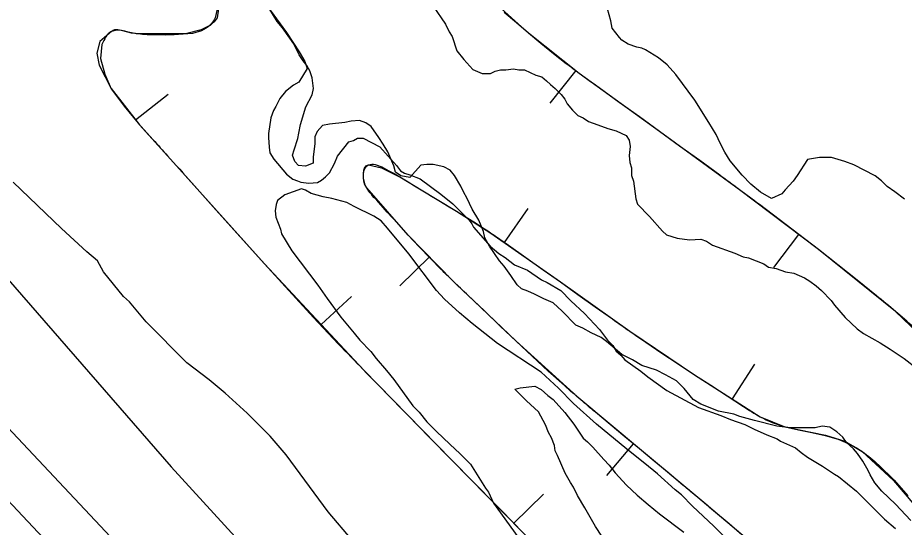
# Model space of a CAD drawing. Extents: x 3146026 to 3183936, y 897894 to 923344.
# Drawn here: x 3169224 to 3169758, y 908746 to 909054 of the extents above; entities that cross this region are included whole.
import ezdxf

# ---------------------------------------------------------------- set-up
doc = ezdxf.new("R2010")
doc.units = 0
for name, color, linetype in [('V-BORW-LINE', 7, 'Continuous'), ('V-LEVE-TOET', 7, 'Continuous'), ('V-ROAD-CNTR', 7, 'Continuous'), ('V-SITE-VEGE', 7, 'Continuous'), ('V-SURV-LINE', 7, 'Continuous'), ('V-TOPO-SHOR', 7, 'Continuous')]:
    doc.layers.add(name, color=color, linetype=linetype)

msp = doc.modelspace()

# ---------------------------------------------------------------- linework, layer by layer
at = {"layer": 'V-BORW-LINE'}
for p, q in [((3169343.75, 909058.68), (3169342.59, 909053.55)), ((3169523.97, 909050.5), (3169516.66, 909056.78)), ((3169531.29, 909044.22), (3169523.97, 909050.5)), ((3169284.04, 909046.24), (3169282.02, 909046.18)), ((3169286.07, 909045.86), (3169284.04, 909046.24)), ((3169288.09, 909045.41), (3169286.07, 909045.86)), ((3169290.09, 909044.92), (3169288.09, 909045.41)), ((3169292.1, 909044.44), (3169290.09, 909044.92)), ((3169334.38, 909045.69), (3169328.88, 909044.06)), ((3169294.13, 909044.06), (3169292.1, 909044.44)), ((3169307.03, 909043.14), (3169301.6, 909043.32)), ((3169312.45, 909043.13), (3169307.03, 909043.14)), ((3169317.88, 909043.23), (3169312.45, 909043.13)), ((3169323.38, 909043.54), (3169317.88, 909043.23)), ((3169328.88, 909044.06), (3169323.38, 909043.54)), ((3169538.75, 909037.99), (3169531.29, 909044.22)), ((3169274.35, 909037.43), (3169273.57, 909028.9)), ((3169546.26, 909031.82), (3169538.75, 909037.99)), ((3169273.57, 909028.9), (3169276.06, 909019.54)), ((3169553.94, 909025.85), (3169546.26, 909031.82)), ((3169276.06, 909019.54), (3169279.99, 909010.7)), ((3169559.65, 909021.66), (3169544.1, 909002.09)), ((3169279.99, 909010.7), (3169287.85, 909000.15)), ((3169585.9, 909002.47), (3169573.81, 909011.24)), ((3169294.58, 908992.02), (3169314.3, 909007.39)), ((3169598.02, 908993.72), (3169585.9, 909002.47)), ((3169287.85, 909000.15), (3169296.16, 908989.92)), ((3169610.13, 908984.98), (3169598.02, 908993.72)), ((3169296.16, 908989.92), (3169305.01, 908980.11)), ((3169622.23, 908976.23), (3169610.13, 908984.98)), ((3169634.32, 908967.46), (3169622.23, 908976.23)), ((3169438.94, 908965.15), (3169442.89, 908963.76)), ((3169646.37, 908958.64), (3169634.32, 908967.46)), ((3169431.81, 908959.31), (3169432.15, 908960.99)), ((3169432.15, 908960.99), (3169432.72, 908962.63)), ((3169432.72, 908962.63), (3169433.71, 908963.94)), ((3169442.89, 908963.76), (3169446.83, 908961.55)), ((3169446.83, 908961.55), (3169450.78, 908959.36)), ((3169431.85, 908957.14), (3169431.81, 908959.31)), ((3169432.08, 908954.97), (3169431.85, 908957.14)), ((3169432.78, 908952.9), (3169432.08, 908954.97)), ((3169450.78, 908959.36), (3169454.79, 908957.04)), ((3169454.79, 908957.04), (3169458.75, 908954.64)), ((3169458.75, 908954.64), (3169462.68, 908952.17)), ((3169328.46, 908954.03), (3169343.03, 908937.74)), ((3169446.13, 908936.34), (3169439.84, 908943.51)), ((3169471.92, 908946.56), (3169477.21, 908943.38)), ((3169477.21, 908943.38), (3169482.51, 908940.2)), ((3169482.51, 908940.2), (3169487.8, 908937.01)), ((3169516.71, 908918.07), (3169531.11, 908938.5)), ((3169682.2, 908931.96), (3169670.32, 908940.91)), ((3169343.03, 908937.74), (3169357.63, 908921.47)), ((3169452.46, 908929.43), (3169446.13, 908936.34)), ((3169487.8, 908937.01), (3169493.07, 908933.78)), ((3169493.07, 908933.78), (3169498.32, 908930.54)), ((3169458.79, 908922.51), (3169452.46, 908929.43)), ((3169498.32, 908930.54), (3169503.51, 908927.18)), ((3169694.01, 908922.91), (3169682.2, 908931.96)), ((3169465.35, 908915.51), (3169458.79, 908922.51)), ((3169693.83, 908922.91), (3169678.72, 908903)), ((3169705.79, 908913.84), (3169694.01, 908922.91)), ((3169357.63, 908921.47), (3169372.24, 908905.21)), ((3169471.96, 908908.57), (3169465.35, 908915.51)), ((3169519.16, 908916.47), (3169529.64, 908909.11)), ((3169717.49, 908904.63), (3169705.79, 908913.84)), ((3169471.63, 908909.35), (3169453.74, 908891.89)), ((3169478.73, 908901.77), (3169471.96, 908908.57)), ((3169529.64, 908909.11), (3169540.06, 908901.7)), ((3169372.24, 908905.21), (3169386.97, 908889.05)), ((3169540.06, 908901.7), (3169550.48, 908894.27)), ((3169729.16, 908895.39), (3169717.49, 908904.63)), ((3169740.73, 908886), (3169729.16, 908895.39)), ((3169550.48, 908894.27), (3169560.89, 908886.83)), ((3169386.97, 908889.05), (3169401.74, 908872.94)), ((3169406.43, 908868.57), (3169424.71, 908885.62)), ((3169504.65, 908876.79), (3169495.11, 908885.92)), ((3169560.89, 908886.83), (3169571.3, 908879.39)), ((3169571.3, 908879.39), (3169581.74, 908871.99)), ((3169514.2, 908867.68), (3169504.65, 908876.79)), ((3169401.74, 908872.94), (3169416.72, 908857.02)), ((3169523.77, 908858.58), (3169514.2, 908867.68)), ((3169533.38, 908849.57), (3169523.77, 908858.58)), ((3169601.85, 908857.93), (3169611.57, 908851.34)), ((3169543.04, 908840.6), (3169533.38, 908849.57)), ((3169611.57, 908851.34), (3169621.37, 908844.86)), ((3169621.37, 908844.86), (3169631.18, 908838.41)), ((3169654.02, 908823.78), (3169667.51, 908844.83)), ((3169552.84, 908831.8), (3169543.04, 908840.6)), ((3169631.18, 908838.41), (3169641, 908832.02)), ((3169641, 908832.02), (3169650.82, 908825.64)), ((3169445.15, 908827.72), (3169458.42, 908814.16)), ((3169650.82, 908825.64), (3169660.71, 908819.32)), ((3169580.35, 908808.37), (3169571.56, 908815.75)), ((3169458.42, 908814.16), (3169471.69, 908800.61)), ((3169589.17, 908801.03), (3169580.35, 908808.37)), ((3169678.02, 908809.56), (3169685.78, 908806.92)), ((3169685.78, 908806.92), (3169693.83, 908805.18)), ((3169693.83, 908805.18), (3169701.9, 908803.53)), ((3169471.69, 908800.61), (3169484.96, 908787.06)), ((3169598, 908793.7), (3169589.17, 908801.03)), ((3169701.9, 908803.53), (3169709.81, 908801.68)), ((3169709.81, 908801.68), (3169717.66, 908799.55)), ((3169717.66, 908799.55), (3169725.2, 908796.25)), ((3169594.32, 908796.77), (3169578.28, 908777.6)), ((3169606.83, 908786.37), (3169598, 908793.7)), ((3169484.96, 908787.06), (3169498.24, 908773.51)), ((3169615.66, 908779.03), (3169606.83, 908786.37)), ((3169742.22, 908783.88), (3169751.38, 908774.92)), ((3169624.47, 908771.68), (3169615.66, 908779.03)), ((3169498.24, 908773.51), (3169511.52, 908759.97)), ((3169751.38, 908774.92), (3169759.68, 908765.4)), ((3169522.38, 908748.95), (3169540.22, 908766.46)), ((3169511.52, 908759.97), (3169524.81, 908746.44)), ((3169652.03, 908748.52), (3169642.67, 908756.43)), ((3169661.37, 908740.57), (3169652.03, 908748.52))]:
    msp.add_line(p, q, dxfattribs=at)
for points in [[(3169531.29, 909044.22), (3169502.47, 909070.42)], [(3169344.56, 909059), (3169343.68, 909053.41)], [(3169342.02, 909051.02), (3169339.43, 909048.95)], [(3169343.68, 909053.41), (3169342.02, 909051.02)], [(3169280.04, 909045.29), (3169273.02, 909039.28)], [(3169283.04, 909046.06), (3169280.04, 909045.29)], [(3169286.06, 909045.87), (3169283.04, 909046.06)], [(3169292.14, 909044.3), (3169286.06, 909045.87)], [(3169334.07, 909046.25), (3169324.64, 909043.76)], [(3169339.43, 909048.95), (3169334.07, 909046.25)], [(3169296.18, 909043.76), (3169292.14, 909044.3)], [(3169324.64, 909043.76), (3169296.18, 909043.76)], [(3169561.72, 909020.02), (3169531.29, 909044.22)], [(3169273.02, 909039.28), (3169271.34, 909032.23)], [(3169271.34, 909032.23), (3169272.69, 909025.03)], [(3169272.69, 909025.03), (3169279.85, 909010.92)], [(3169610.13, 908984.98), (3169561.72, 909020.02)], [(3169279.85, 909010.92), (3169296.97, 908988.95)], [(3169296.97, 908988.95), (3169313.89, 908970.33)], [(3169658.4, 908949.79), (3169610.13, 908984.98)], [(3169313.89, 908970.33), (3169372.24, 908905.21)], [(3169434.2, 908964.76), (3169434.96, 908964.86)], [(3169434.96, 908964.86), (3169442.7, 908963.1)], [(3169431.82, 908959.46), (3169432.12, 908961.58)], [(3169431.91, 908956.37), (3169431.82, 908959.46)], [(3169432.12, 908961.58), (3169432.55, 908962.94)], [(3169432.55, 908962.94), (3169433.54, 908964.38)], [(3169433.54, 908964.38), (3169434.2, 908964.76)], [(3169442.7, 908963.1), (3169454.85, 908957.05)], [(3169432.86, 908952.59), (3169431.91, 908956.37)], [(3169454.85, 908957.05), (3169466.62, 908949.74)], [(3169433.82, 908951), (3169432.86, 908952.59)], [(3169458.79, 908922.51), (3169433.82, 908951)], [(3169466.62, 908949.74), (3169487.8, 908937.01)], [(3169705.79, 908913.84), (3169658.4, 908949.79)], [(3169487.8, 908937.01), (3169508.64, 908923.75)], [(3169485.59, 908895.06), (3169458.79, 908922.51)], [(3169508.64, 908923.75), (3169550.48, 908894.27)], [(3169752.23, 908876.52), (3169705.79, 908913.84)], [(3169372.24, 908905.21), (3169431.88, 908841.28)], [(3169523.77, 908858.58), (3169485.59, 908895.06)], [(3169550.48, 908894.27), (3169592.19, 908864.61)], [(3169793.55, 908836.93), (3169752.23, 908876.52)], [(3169592.19, 908864.61), (3169631.18, 908838.41)], [(3169562.79, 908823.16), (3169523.77, 908858.58)], [(3169431.88, 908841.28), (3169484.96, 908787.06)], [(3169631.18, 908838.41), (3169670.69, 908813.1)], [(3169598, 908793.7), (3169562.79, 908823.16)], [(3169670.69, 908813.1), (3169685.61, 908806.91)], [(3169685.61, 908806.91), (3169710.06, 908801.87)], [(3169710.06, 908801.87), (3169721.77, 908798.25)], [(3169721.77, 908798.25), (3169732.27, 908792.05)], [(3169633.28, 908764.32), (3169598, 908793.7)], [(3169732.27, 908792.05), (3169751.07, 908774.69)], [(3169484.96, 908787.06), (3169538.12, 908732.92)], [(3169751.07, 908774.69), (3169775.61, 908745.85)], [(3169670.7, 908732.6), (3169633.28, 908764.32)]]:
    msp.add_lwpolyline(points, dxfattribs=at)
for points in [[(3169342.59, 909053.55), (3169339.43, 909048.95), (3169334.38, 909045.69)], [(3169282.02, 909046.18), (3169280.04, 909045.29), (3169274.35, 909037.43)], [(3169301.6, 909043.32), (3169296.18, 909043.76), (3169294.13, 909044.06)], [(3169573.81, 909011.24), (3169561.72, 909020.02), (3169553.94, 909025.85)], [(3169305.01, 908980.11), (3169313.89, 908970.33), (3169328.46, 908954.03)], [(3169433.71, 908963.94), (3169434.96, 908964.86), (3169438.94, 908965.15)], [(3169670.32, 908940.91), (3169658.4, 908949.79), (3169646.37, 908958.64)], [(3169439.84, 908943.51), (3169433.82, 908951), (3169432.78, 908952.9)], [(3169462.68, 908952.17), (3169466.62, 908949.74), (3169471.92, 908946.56)], [(3169503.51, 908927.18), (3169508.64, 908923.75), (3169519.16, 908916.47)], [(3169495.11, 908885.92), (3169485.59, 908895.06), (3169478.73, 908901.77)], [(3169763.03, 908867.12), (3169752.23, 908876.52), (3169740.73, 908886)], [(3169581.74, 908871.99), (3169592.19, 908864.61), (3169601.85, 908857.93)], [(3169416.72, 908857.02), (3169431.88, 908841.28), (3169445.15, 908827.72)], [(3169571.56, 908815.75), (3169562.79, 908823.16), (3169552.84, 908831.8)], [(3169660.71, 908819.32), (3169670.69, 908813.1), (3169678.02, 908809.56)], [(3169725.2, 908796.25), (3169732.27, 908792.05), (3169742.22, 908783.88)], [(3169642.67, 908756.43), (3169633.28, 908764.32), (3169624.47, 908771.68)]]:
    msp.add_spline(points, degree=3, dxfattribs=at)
at = {"layer": 'V-LEVE-TOET'}
msp.add_lwpolyline([(3168708.7, 909439.58), (3168803.93, 909338.06), (3168940.41, 909190.22), (3169052.11, 909072.45), (3169208.25, 908906.54), (3169316.12, 908782.8), (3169455.37, 908630.35), (3169572.45, 908510.76), (3169637.91, 908438.75), (3169656.72, 908412.7), (3169665.6, 908393.49), (3169672.24, 908367.31), (3169673.91, 908344.55), (3169679.83, 908297.62), (3169681.34, 908282.24), (3169687.42, 908263.05), (3169695.12, 908247.84), (3169711.97, 908227.79), (3169729.44, 908210.13), (3169781.28, 908165.14), (3169947.64, 908007.95)], dxfattribs=at)
at = {"layer": 'V-ROAD-CNTR'}
msp.add_arc((3166713.46, 906635.23), 3188.08, 34.78132, 42.96418, dxfattribs=at)
at = {"layer": 'V-SITE-VEGE'}
for points in [[(3169370.3, 909065.76), (3169385.53, 909044.57), (3169393.14, 909033.02), (3169396.46, 909027.24), (3169397.88, 909022.92), (3169393.03, 909014.79), (3169389.67, 909012.89), (3169384.85, 909009.08), (3169381.47, 909004.78), (3169379.04, 909000), (3169377.59, 908997.61), (3169376.13, 908993.3), (3169374.64, 908983.71), (3169374.62, 908981.32), (3169375.07, 908975.56), (3169375.53, 908972.2), (3169377.91, 908968.35), (3169385.53, 908959.19), (3169389.35, 908956.29), (3169392.22, 908955.32), (3169394.14, 908954.35), (3169398.93, 908953.84), (3169404.21, 908954.29), (3169406.61, 908955.72), (3169409.03, 908957.62), (3169411.44, 908960.01), (3169414.35, 908965.75), (3169416.29, 908970.05), (3169423.05, 908978.65), (3169425.93, 908979.59), (3169428.34, 908981.02), (3169431.7, 908981), (3169441.74, 908975.67), (3169451.75, 908964.58), (3169454.13, 908961.21), (3169456.52, 908959.76), (3169459.88, 908958.78), (3169466.1, 908956.35), (3169478.52, 908947.16), (3169485.68, 908941.37), (3169495.22, 908931.72), (3169497.12, 908929.31), (3169498.07, 908927.39), (3169508.08, 908915.82), (3169513.33, 908911.48), (3169517.16, 908909.05), (3169522.89, 908904.71), (3169530.54, 908901.31), (3169539.15, 908895.5), (3169542.49, 908894.05), (3169550.62, 908889.2), (3169556.82, 908882.93), (3169564.93, 908875.21), (3169573.99, 908865.57), (3169578.76, 908859.31), (3169582.09, 908855.93), (3169583.99, 908852.56), (3169586.86, 908850.15), (3169589.24, 908847.26), (3169598.8, 908840.49), (3169603.09, 908837.11), (3169614.56, 908828.89), (3169633.69, 908818.71), (3169647.09, 908813.84), (3169652.83, 908811.41), (3169661.45, 908808.48), (3169667.19, 908805.57), (3169674.85, 908802.17), (3169681.07, 908799.74), (3169682.98, 908798.29), (3169692.07, 908794.4), (3169695.41, 908791.51), (3169699.23, 908788.61), (3169708.32, 908783.28), (3169715.49, 908778.44), (3169717.88, 908776.99), (3169728.86, 908768.3), (3169745.55, 908751.42), (3169752.24, 908745.62)], [(3169757.66, 908944.17), (3169751.93, 908948.52), (3169747.15, 908951.9), (3169743.81, 908955.28), (3169739.99, 908958.18), (3169727.08, 908964.97), (3169721.81, 908966.91), (3169713.67, 908969.36), (3169706.47, 908969.4), (3169699.27, 908968), (3169692.98, 908958.44), (3169690.57, 908955.1), (3169685.74, 908949.85), (3169683.81, 908947.46), (3169677.56, 908944.62), (3169670.87, 908948.49), (3169665.14, 908953.32), (3169659.89, 908958.62), (3169652.74, 908967.3), (3169649.41, 908972.59), (3169646.57, 908977.88), (3169644.2, 908983.17), (3169639.92, 908990.39), (3169631.36, 909003.87), (3169619.94, 909019.28), (3169614.69, 909025.07), (3169609.44, 909029.41), (3169601.79, 909034.25), (3169599.4, 909035.23), (3169596.52, 909035.72), (3169591.26, 909037.67), (3169587.43, 909040.09), (3169586.01, 909041.54), (3169581.72, 909047.32), (3169580.79, 909051.64), (3169578.91, 909058.84)], [(3169425.33, 908738.5), (3169410.62, 908755.72), (3169385.35, 908790.11), (3169375.69, 908801.27), (3169371.09, 908805.93), (3169361.88, 908815.24), (3169348.52, 908827.35), (3169338.85, 908835.27), (3169325.48, 908845.53), (3169301.08, 908870.2), (3169290.97, 908882.29), (3169287.28, 908885.55), (3169275.33, 908900.43), (3169271.66, 908906.93), (3169265.21, 908912.52), (3169250.01, 908926.5), (3169221.01, 908954.43)], [(3169654.81, 908735.13), (3169642.88, 908747.19), (3169630, 908759.25), (3169623.32, 908766.01), (3169619.5, 908768.91), (3169609, 908778.56), (3169601.36, 908784.84), (3169590.38, 908793.53), (3169572.23, 908808.5), (3169558.4, 908821.05), (3169549.33, 908830.21), (3169538.83, 908839.86), (3169512.55, 908857.28), (3169497.27, 908869.35), (3169489.63, 908875.63), (3169480.56, 908883.84), (3169475.79, 908889.14), (3169459.13, 908911.3), (3169446.27, 908926.72), (3169442.45, 908931.05), (3169438.15, 908933.96), (3169426.19, 908939.78), (3169421.89, 908942.2), (3169412.79, 908944.65), (3169407.52, 908945.64), (3169400.34, 908947.6), (3169396.99, 908949.54), (3169394.6, 908950.51), (3169384.5, 908946.73), (3169380.17, 908943.39), (3169379.19, 908941), (3169378.69, 908937.17), (3169379.15, 908933.33), (3169381.99, 908926.12), (3169382.45, 908923.24), (3169388.63, 908913.13), (3169404.34, 908892.42), (3169410.06, 908884.23), (3169418.15, 908873.15), (3169426.25, 908863.52), (3169429.58, 908859.18), (3169436.26, 908852.43), (3169439.59, 908848.09), (3169445.79, 908840.86), (3169450.07, 908835.56), (3169461.5, 908819.67), (3169465.31, 908815.81), (3169470.08, 908810.03), (3169472.46, 908807.62), (3169475.8, 908804.24), (3169483.91, 908796.52), (3169490.12, 908790.73), (3169496.32, 908784.46), (3169505.35, 908770.02), (3169507.25, 908767.61), (3169510.1, 908760.88), (3169524.85, 908740.65)]]:
    msp.add_lwpolyline(points, dxfattribs=at)
at = {"layer": 'V-SURV-LINE'}
for points in [[(3168587.95, 909477.5), (3169571.05, 908430.13)], [(3169549.16, 908409.62), (3168566.06, 909456.99)]]:
    msp.add_lwpolyline(points, dxfattribs=at)
at = {"layer": 'V-TOPO-SHOR'}
for points in [[(3169389.97, 909037.74), (3169383.08, 909047.5), (3169379.86, 909051.22), (3169374.81, 909059.58)], [(3169473.88, 909060.42), (3169481.23, 909049.73), (3169483.52, 909045.09), (3169485.35, 909042.3), (3169488.08, 909033.49), (3169492.22, 909028.38), (3169497.74, 909022.33), (3169503.28, 909019.98)], [(3169761.47, 908750.52), (3169752.26, 908760.29), (3169743.98, 908768.21), (3169739.84, 908773.32), (3169737.09, 908777.97), (3169735.71, 908780.75), (3169732.51, 908786.33), (3169729.29, 908790.97), (3169726.99, 908793.76), (3169722.84, 908797.49), (3169720.55, 908800.74), (3169716.86, 908804), (3169712.71, 908806.8), (3169708.09, 908807.29), (3169703.91, 908806.39), (3169689.1, 908806.47), (3169684.01, 908806.96), (3169680.78, 908807.45), (3169667.37, 908810.76), (3169658.59, 908813.12), (3169654.89, 908814.53), (3169645.65, 908816.44), (3169635.02, 908820.66), (3169630.41, 908823.46), (3169624.89, 908829.98), (3169620.29, 908834.63), (3169613.83, 908838.37), (3169608.29, 908841.18), (3169599.51, 908844), (3169593.97, 908847.27), (3169587.51, 908850.55), (3169578.3, 908858.47), (3169575.07, 908860.8), (3169569.07, 908863.62), (3169563.99, 908866.42), (3169559.83, 908868.3), (3169551.55, 908876.67), (3169546.02, 908881.8), (3169540.48, 908884.14), (3169534.94, 908886.95), (3169530.79, 908888.82), (3169527.09, 908890.23), (3169524.33, 908892.56), (3169520.65, 908898.14), (3169516.52, 908903.72), (3169513.76, 908906.97), (3169507.79, 908915.8), (3169505.04, 908920.91), (3169504.14, 908924.62), (3169501.4, 908931.58), (3169497.27, 908938.08), (3169494.07, 908945.04), (3169492.23, 908948.29), (3169490.4, 908952.01), (3169486.73, 908958.51), (3169483.98, 908961.76), (3169480.28, 908963.63), (3169473.81, 908965.06), (3169470.11, 908965.08), (3169466.4, 908964.64), (3169459.88, 908957.27), (3169454.33, 908958.22), (3169451.1, 908960.56), (3169450.2, 908964.26), (3169446.54, 908972.62), (3169443.79, 908977.26), (3169441.04, 908981.44), (3169436.44, 908987.95), (3169433.22, 908990.28), (3169429.52, 908991.69), (3169424.43, 908991.26), (3169420.72, 908990.35), (3169411.46, 908989.48), (3169407.28, 908988.57), (3169404.02, 908984.89), (3169402.62, 908981.66), (3169402.59, 908977.49), (3169401.62, 908969.63), (3169401.6, 908965.92), (3169396.96, 908964.1), (3169392.8, 908964.58), (3169390.5, 908966.91), (3169389.13, 908970.62), (3169390.08, 908973.86), (3169392.43, 908980.79), (3169392.91, 908984.03), (3169393.86, 908989.11), (3169397.16, 908999.74), (3169400.91, 909007.13), (3169401.85, 909010.82), (3169400.96, 909017.31), (3169399.6, 909021.48), (3169397.76, 909024.73), (3169395.47, 909027.53), (3169393.17, 909031.24), (3169389.97, 909037.74)], [(3169503.28, 909019.98), (3169508.37, 909019.95), (3169511.16, 909021.33), (3169514.4, 909022.23), (3169517.64, 909022.21), (3169522.27, 909022.65), (3169525.51, 909022.17), (3169528.75, 909022.15), (3169535.68, 909018.87), (3169539.37, 909017.93), (3169542.14, 909015.6), (3169544.44, 909013.27), (3169547.21, 909010.94), (3169550.89, 909007.22), (3169553.19, 909004.43), (3169554.56, 909001.64), (3169557.78, 908997.92), (3169561, 908994.66), (3169564.24, 908993.26), (3169567.46, 908990.92), (3169573, 908989.04), (3169579.01, 908986.69), (3169584.09, 908985.28), (3169590.1, 908982.47), (3169591.93, 908979.68), (3169592.37, 908975.97), (3169591.88, 908970.42), (3169592.32, 908966.25), (3169593.23, 908963.01), (3169593.2, 908958.38), (3169594.57, 908955.13), (3169595.9, 908944.47), (3169596.81, 908941.23), (3169604.18, 908933.78), (3169611.99, 908924.94), (3169614.3, 908922.61), (3169620.77, 908920.73), (3169628.17, 908919.76), (3169635.11, 908920.18), (3169638.35, 908918.78), (3169642.04, 908916.44), (3169655.43, 908911.74), (3169660.51, 908909.4), (3169663.75, 908908.92), (3169672.99, 908905.16), (3169675.75, 908903.29), (3169680.38, 908902.34), (3169685.92, 908900.46), (3169691.01, 908899.5), (3169697.48, 908896.69), (3169700.71, 908894.82), (3169704.39, 908892.02), (3169707.62, 908889.23), (3169713.6, 908883.18), (3169715.44, 908880.39), (3169721.88, 908872.95), (3169729.24, 908865.96), (3169732.93, 908863.17), (3169743.08, 908857.55), (3169749.08, 908853.82), (3169757.38, 908848.22), (3169765.68, 908841.69)], [(3169582.21, 908730.69), (3169571.66, 908746.95), (3169565.24, 908758.09), (3169560.65, 908765.53), (3169558.37, 908770.63), (3169556.53, 908773.42), (3169553.32, 908778.99), (3169548.75, 908789.66), (3169547.38, 908792.45), (3169546.93, 908795.69), (3169545.11, 908800.33), (3169543.27, 908803.58), (3169541.45, 908808.22), (3169537.33, 908816.11), (3169529.95, 908822.64), (3169523.05, 908829.62), (3169526.3, 908830.52), (3169535.1, 908831.4), (3169538.79, 908829.53), (3169542.93, 908825.8), (3169546.16, 908823.47), (3169553.06, 908815.56), (3169558.58, 908808.59), (3169560.87, 908804.87), (3169564.08, 908800.23), (3169566.85, 908797.9), (3169570.07, 908794.64), (3169576.51, 908787.19), (3169579.73, 908783.94), (3169583.41, 908779.29), (3169590.31, 908771.84), (3169596.76, 908765.79), (3169603.21, 908760.2), (3169610.12, 908754.6), (3169624.87, 908743.41)]]:
    msp.add_lwpolyline(points, dxfattribs=at)

doc.saveas('drawing.dxf')
